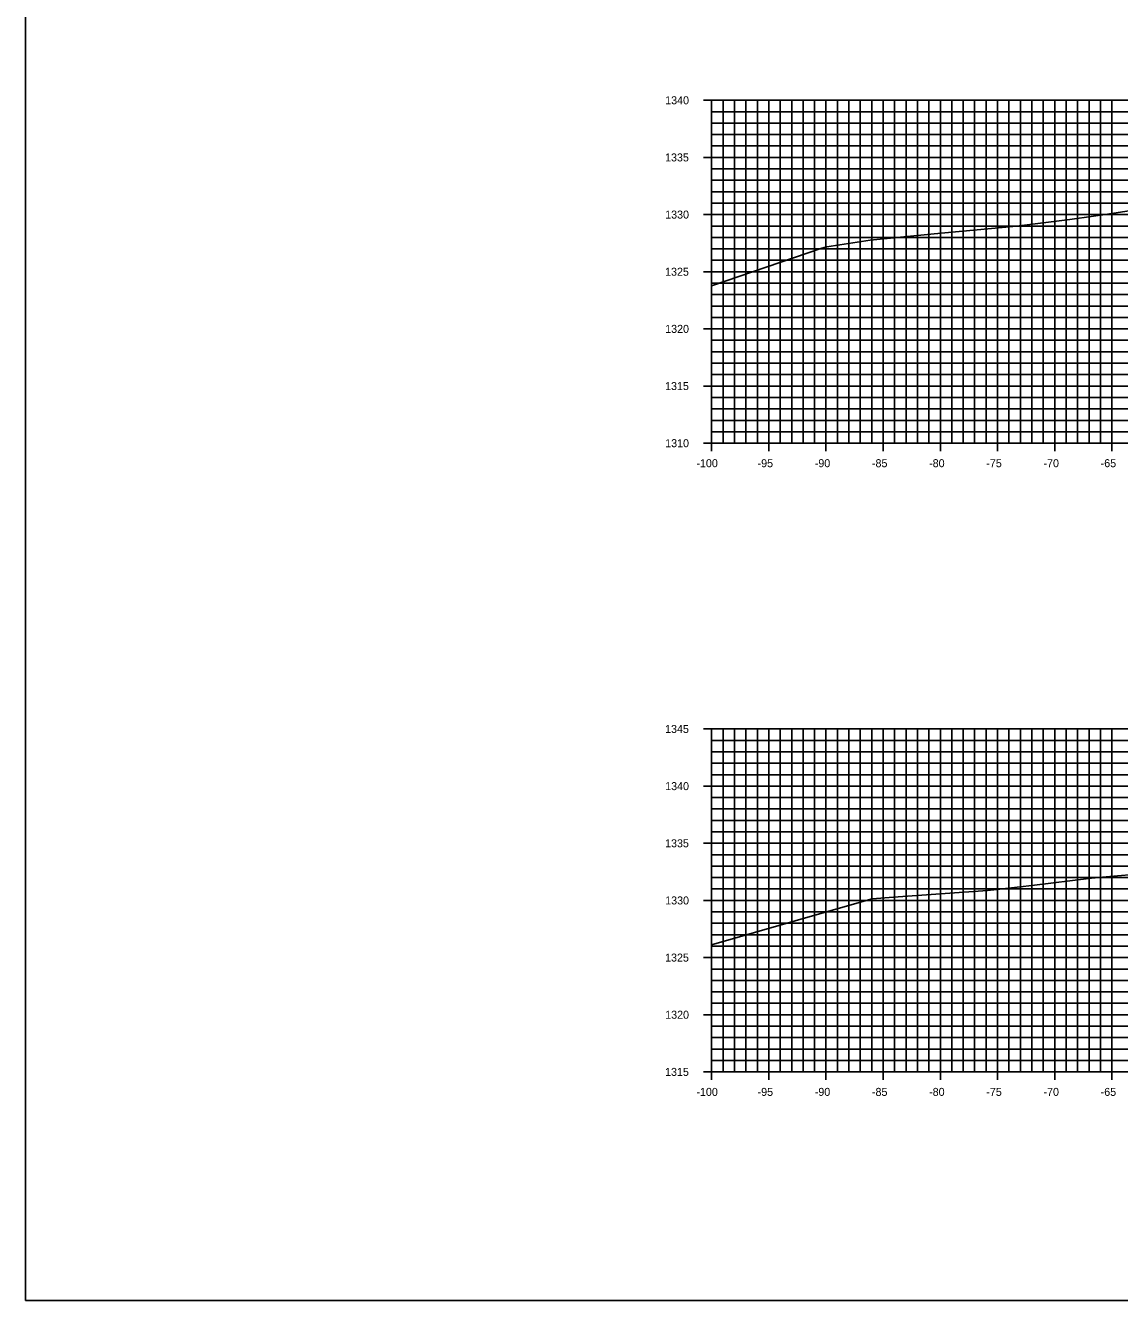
# Model space of a CAD drawing. Extents: x 674939 to 678919, y 750652 to 765176.
# Drawn here: x 678578.5 to 678674.2, y 753222.6 to 753334.1 of the extents above; entities that cross this region are included whole.
import ezdxf

# ---------------------------------------------------------------- set-up
doc = ezdxf.new("R2010")
doc.units = 0
for name, color, linetype in [('R_Axis', 7, 'Continuous'), ('R_Axis Annot', 7, 'Continuous'), ('R_Exist Surface', 7, 'Continuous'), ('R_Grid', 7, 'Continuous'), ('R_No Plot', 7, 'Continuous')]:
    doc.layers.add(name, color=color, linetype=linetype)

msp = doc.modelspace()

# ---------------------------------------------------------------- linework, layer by layer
at = {"layer": 'R_Axis'}
for p, q in [((678637.83, 753327.55), (678639.23, 753327.55)), ((678638.53, 753297.55), (678638.53, 753327.55)), ((678638.53, 753326.55), (678638.88, 753326.55)), ((678638.53, 753325.55), (678638.88, 753325.55)), ((678638.53, 753324.55), (678638.88, 753324.55)), ((678638.53, 753323.55), (678638.88, 753323.55)), ((678637.83, 753322.55), (678639.23, 753322.55)), ((678638.53, 753321.55), (678638.88, 753321.55)), ((678638.53, 753320.55), (678638.88, 753320.55)), ((678638.53, 753319.55), (678638.88, 753319.55)), ((678638.53, 753318.55), (678638.88, 753318.55)), ((678637.83, 753317.55), (678639.23, 753317.55)), ((678638.53, 753316.55), (678638.88, 753316.55)), ((678638.53, 753315.55), (678638.88, 753315.55)), ((678638.53, 753314.55), (678638.88, 753314.55)), ((678638.53, 753313.55), (678638.88, 753313.55)), ((678637.83, 753312.55), (678639.23, 753312.55)), ((678638.53, 753311.55), (678638.88, 753311.55)), ((678638.53, 753310.55), (678638.88, 753310.55)), ((678638.53, 753309.55), (678638.88, 753309.55)), ((678638.53, 753308.55), (678638.88, 753308.55)), ((678637.83, 753307.55), (678639.23, 753307.55)), ((678638.53, 753306.55), (678638.88, 753306.55)), ((678638.53, 753305.55), (678638.88, 753305.55)), ((678638.53, 753304.55), (678638.88, 753304.55)), ((678637.83, 753302.55), (678639.23, 753302.55)), ((678638.53, 753303.55), (678638.88, 753303.55)), ((678638.53, 753301.55), (678638.88, 753301.55)), ((678638.53, 753300.55), (678638.88, 753300.55)), ((678638.53, 753299.55), (678638.88, 753299.55)), ((678638.53, 753298.55), (678638.88, 753298.55)), ((678638.53, 753296.85), (678638.53, 753298.25)), ((678643.53, 753296.85), (678643.53, 753298.25)), ((678648.53, 753296.85), (678648.53, 753298.25)), ((678653.53, 753296.85), (678653.53, 753298.25)), ((678658.53, 753296.85), (678658.53, 753298.25)), ((678663.53, 753296.85), (678663.53, 753298.25)), ((678668.53, 753296.85), (678668.53, 753298.25)), ((678673.53, 753296.85), (678673.53, 753298.25)), ((678637.83, 753297.55), (678639.23, 753297.55)), ((678638.53, 753297.55), (678838.53, 753297.55)), ((678637.83, 753272.55), (678639.23, 753272.55)), ((678638.53, 753242.55), (678638.53, 753272.55)), ((678638.53, 753271.55), (678638.88, 753271.55)), ((678638.53, 753270.55), (678638.88, 753270.55)), ((678638.53, 753269.55), (678638.88, 753269.55)), ((678638.53, 753268.55), (678638.88, 753268.55)), ((678637.83, 753267.55), (678639.23, 753267.55)), ((678638.53, 753266.55), (678638.88, 753266.55)), ((678638.53, 753265.55), (678638.88, 753265.55)), ((678638.53, 753264.55), (678638.88, 753264.55)), ((678638.53, 753263.55), (678638.88, 753263.55)), ((678637.83, 753262.55), (678639.23, 753262.55)), ((678638.53, 753261.55), (678638.88, 753261.55)), ((678638.53, 753260.55), (678638.88, 753260.55)), ((678638.53, 753259.55), (678638.88, 753259.55)), ((678638.53, 753258.55), (678638.88, 753258.55)), ((678637.83, 753257.55), (678639.23, 753257.55)), ((678638.53, 753256.55), (678638.88, 753256.55)), ((678638.53, 753255.55), (678638.88, 753255.55)), ((678638.53, 753254.55), (678638.88, 753254.55)), ((678638.53, 753253.55), (678638.88, 753253.55)), ((678637.83, 753252.55), (678639.23, 753252.55)), ((678638.53, 753251.55), (678638.88, 753251.55)), ((678638.53, 753250.55), (678638.88, 753250.55)), ((678638.53, 753249.55), (678638.88, 753249.55)), ((678638.53, 753248.55), (678638.88, 753248.55)), ((678637.83, 753247.55), (678639.23, 753247.55)), ((678638.53, 753246.55), (678638.88, 753246.55)), ((678638.53, 753245.55), (678638.88, 753245.55)), ((678638.53, 753244.55), (678638.88, 753244.55)), ((678638.53, 753243.55), (678638.88, 753243.55)), ((678637.83, 753242.55), (678639.23, 753242.55)), ((678638.53, 753241.85), (678638.53, 753243.25)), ((678638.53, 753242.55), (678838.53, 753242.55)), ((678643.53, 753241.85), (678643.53, 753243.25)), ((678648.53, 753241.85), (678648.53, 753243.25)), ((678653.53, 753241.85), (678653.53, 753243.25)), ((678658.53, 753241.85), (678658.53, 753243.25)), ((678663.53, 753241.85), (678663.53, 753243.25)), ((678668.53, 753241.85), (678668.53, 753243.25)), ((678673.53, 753241.85), (678673.53, 753243.25))]:
    msp.add_line(p, q, dxfattribs=at)
at = {"layer": 'R_Exist Surface'}
for points in [[(678638.53, 753311.33), (678648.18, 753314.6), (678648.49, 753314.71), (678648.57, 753314.73), (678648.6, 753314.74), (678652.38, 753315.31), (678658, 753315.87), (678665.2, 753316.54), (678669.84, 753317.13), (678671.93, 753317.4), (678673.14, 753317.6), (678675.61, 753317.96)], [(678638.53, 753253.68), (678649.59, 753256.84), (678652.56, 753257.69), (678654.43, 753257.83), (678662.64, 753258.43), (678663.48, 753258.5), (678666.54, 753258.87), (678671.76, 753259.5), (678673.36, 753259.64), (678676.06, 753259.87)]]:
    msp.add_lwpolyline(points, dxfattribs=at)
at = {"layer": 'R_Grid'}
for p, q in [((678638.53, 753327.55), (678838.53, 753327.55)), ((678638.53, 753297.55), (678638.53, 753327.55)), ((678639.53, 753297.55), (678639.53, 753327.55)), ((678640.53, 753297.55), (678640.53, 753327.55)), ((678641.53, 753297.55), (678641.53, 753327.55)), ((678642.53, 753297.55), (678642.53, 753327.55)), ((678643.53, 753297.55), (678643.53, 753327.55)), ((678644.53, 753297.55), (678644.53, 753327.55)), ((678645.53, 753297.55), (678645.53, 753327.55)), ((678646.53, 753297.55), (678646.53, 753327.55)), ((678647.53, 753297.55), (678647.53, 753327.55)), ((678648.53, 753297.55), (678648.53, 753327.55)), ((678649.53, 753297.55), (678649.53, 753327.55)), ((678650.53, 753297.55), (678650.53, 753327.55)), ((678651.53, 753297.55), (678651.53, 753327.55)), ((678652.53, 753297.55), (678652.53, 753327.55)), ((678653.53, 753297.55), (678653.53, 753327.55)), ((678654.53, 753297.55), (678654.53, 753327.55)), ((678655.53, 753297.55), (678655.53, 753327.55)), ((678656.53, 753297.55), (678656.53, 753327.55)), ((678657.53, 753297.55), (678657.53, 753327.55)), ((678658.53, 753297.55), (678658.53, 753327.55)), ((678659.53, 753297.55), (678659.53, 753327.55)), ((678660.53, 753297.55), (678660.53, 753327.55)), ((678661.53, 753297.55), (678661.53, 753327.55)), ((678662.53, 753297.55), (678662.53, 753327.55)), ((678663.53, 753297.55), (678663.53, 753327.55)), ((678664.53, 753297.55), (678664.53, 753327.55)), ((678665.53, 753297.55), (678665.53, 753327.55)), ((678666.53, 753297.55), (678666.53, 753327.55)), ((678667.53, 753297.55), (678667.53, 753327.55)), ((678668.53, 753297.55), (678668.53, 753327.55)), ((678669.53, 753297.55), (678669.53, 753327.55)), ((678670.53, 753297.55), (678670.53, 753327.55)), ((678671.53, 753297.55), (678671.53, 753327.55)), ((678672.53, 753297.55), (678672.53, 753327.55)), ((678673.53, 753297.55), (678673.53, 753327.55)), ((678638.53, 753326.55), (678838.53, 753326.55)), ((678638.53, 753325.55), (678838.53, 753325.55)), ((678638.53, 753324.55), (678838.53, 753324.55)), ((678638.53, 753323.55), (678838.53, 753323.55)), ((678638.53, 753322.55), (678838.53, 753322.55)), ((678638.53, 753321.55), (678838.53, 753321.55)), ((678638.53, 753320.55), (678838.53, 753320.55)), ((678638.53, 753319.55), (678838.53, 753319.55)), ((678638.53, 753318.55), (678838.53, 753318.55)), ((678638.53, 753317.55), (678838.53, 753317.55)), ((678638.53, 753316.55), (678838.53, 753316.55)), ((678638.53, 753315.55), (678838.53, 753315.55)), ((678638.53, 753314.55), (678838.53, 753314.55)), ((678638.53, 753313.55), (678838.53, 753313.55)), ((678638.53, 753312.55), (678838.53, 753312.55)), ((678638.53, 753311.55), (678838.53, 753311.55)), ((678638.53, 753310.55), (678838.53, 753310.55)), ((678638.53, 753309.55), (678838.53, 753309.55)), ((678638.53, 753308.55), (678838.53, 753308.55)), ((678638.53, 753307.55), (678838.53, 753307.55)), ((678638.53, 753306.55), (678838.53, 753306.55)), ((678638.53, 753305.55), (678838.53, 753305.55)), ((678638.53, 753304.55), (678838.53, 753304.55)), ((678638.53, 753303.55), (678838.53, 753303.55)), ((678638.53, 753302.55), (678838.53, 753302.55)), ((678638.53, 753301.55), (678838.53, 753301.55)), ((678638.53, 753300.55), (678838.53, 753300.55)), ((678638.53, 753299.55), (678838.53, 753299.55)), ((678638.53, 753298.55), (678838.53, 753298.55)), ((678638.53, 753297.55), (678838.53, 753297.55)), ((678638.53, 753272.55), (678838.53, 753272.55)), ((678638.53, 753242.55), (678638.53, 753272.55)), ((678639.53, 753242.55), (678639.53, 753272.55)), ((678640.53, 753242.55), (678640.53, 753272.55)), ((678641.53, 753242.55), (678641.53, 753272.55)), ((678642.53, 753242.55), (678642.53, 753272.55)), ((678643.53, 753242.55), (678643.53, 753272.55)), ((678644.53, 753242.55), (678644.53, 753272.55)), ((678645.53, 753242.55), (678645.53, 753272.55)), ((678646.53, 753242.55), (678646.53, 753272.55)), ((678647.53, 753242.55), (678647.53, 753272.55)), ((678648.53, 753242.55), (678648.53, 753272.55)), ((678649.53, 753242.55), (678649.53, 753272.55)), ((678650.53, 753242.55), (678650.53, 753272.55)), ((678651.53, 753242.55), (678651.53, 753272.55)), ((678652.53, 753242.55), (678652.53, 753272.55)), ((678653.53, 753242.55), (678653.53, 753272.55)), ((678654.53, 753242.55), (678654.53, 753272.55)), ((678655.53, 753242.55), (678655.53, 753272.55)), ((678656.53, 753242.55), (678656.53, 753272.55)), ((678657.53, 753242.55), (678657.53, 753272.55)), ((678658.53, 753242.55), (678658.53, 753272.55)), ((678659.53, 753242.55), (678659.53, 753272.55)), ((678660.53, 753242.55), (678660.53, 753272.55)), ((678661.53, 753242.55), (678661.53, 753272.55)), ((678662.53, 753242.55), (678662.53, 753272.55)), ((678663.53, 753242.55), (678663.53, 753272.55)), ((678664.53, 753242.55), (678664.53, 753272.55)), ((678665.53, 753242.55), (678665.53, 753272.55)), ((678666.53, 753242.55), (678666.53, 753272.55)), ((678667.53, 753242.55), (678667.53, 753272.55)), ((678668.53, 753242.55), (678668.53, 753272.55)), ((678669.53, 753242.55), (678669.53, 753272.55)), ((678670.53, 753242.55), (678670.53, 753272.55)), ((678671.53, 753242.55), (678671.53, 753272.55)), ((678672.53, 753242.55), (678672.53, 753272.55)), ((678673.53, 753242.55), (678673.53, 753272.55)), ((678638.53, 753271.55), (678838.53, 753271.55)), ((678638.53, 753270.55), (678838.53, 753270.55)), ((678638.53, 753269.55), (678838.53, 753269.55)), ((678638.53, 753268.55), (678838.53, 753268.55)), ((678638.53, 753267.55), (678838.53, 753267.55)), ((678638.53, 753266.55), (678838.53, 753266.55)), ((678638.53, 753265.55), (678838.53, 753265.55)), ((678638.53, 753264.55), (678838.53, 753264.55)), ((678638.53, 753263.55), (678838.53, 753263.55)), ((678638.53, 753262.55), (678838.53, 753262.55)), ((678638.53, 753261.55), (678838.53, 753261.55)), ((678638.53, 753260.55), (678838.53, 753260.55)), ((678638.53, 753259.55), (678838.53, 753259.55)), ((678638.53, 753258.55), (678838.53, 753258.55)), ((678638.53, 753257.55), (678838.53, 753257.55)), ((678638.53, 753256.55), (678838.53, 753256.55)), ((678638.53, 753255.55), (678838.53, 753255.55)), ((678638.53, 753254.55), (678838.53, 753254.55)), ((678638.53, 753253.55), (678838.53, 753253.55)), ((678638.53, 753252.55), (678838.53, 753252.55)), ((678638.53, 753251.55), (678838.53, 753251.55)), ((678638.53, 753250.55), (678838.53, 753250.55)), ((678638.53, 753249.55), (678838.53, 753249.55)), ((678638.53, 753248.55), (678838.53, 753248.55)), ((678638.53, 753247.55), (678838.53, 753247.55)), ((678638.53, 753246.55), (678838.53, 753246.55)), ((678638.53, 753245.55), (678838.53, 753245.55)), ((678638.53, 753244.55), (678838.53, 753244.55)), ((678638.53, 753243.55), (678838.53, 753243.55)), ((678638.53, 753242.55), (678838.53, 753242.55))]:
    msp.add_line(p, q, dxfattribs=at)
at = {"layer": 'R_No Plot'}
msp.add_lwpolyline([(678578.53, 753222.55), (678918.53, 753222.55), (678918.53, 753442.55), (678578.53, 753442.55)], close=True, dxfattribs=at)

# ---------------------------------------------------------------- texts
at = {"layer": 'R_Axis Annot'}
for s, p in [('1340', (678634.47, 753327.2)), ('1335', (678634.46, 753322.2)), ('1330', (678634.47, 753317.2)), ('1325', (678634.46, 753312.2)), ('1320', (678634.47, 753307.2)), ('1315', (678634.46, 753302.2)), ('1310', (678634.47, 753297.2)), ('-100', (678637.2, 753295.45)), ('-95', (678642.55, 753295.45)), ('-90', (678647.55, 753295.45)), ('-85', (678652.55, 753295.45)), ('-80', (678657.55, 753295.45)), ('-75', (678662.55, 753295.45)), ('-70', (678667.55, 753295.45)), ('-65', (678672.55, 753295.45)), ('1345', (678634.46, 753272.2)), ('1340', (678634.47, 753267.2)), ('1335', (678634.46, 753262.2)), ('1330', (678634.47, 753257.2)), ('1325', (678634.46, 753252.2)), ('1320', (678634.47, 753247.2)), ('1315', (678634.46, 753242.2)), ('-100', (678637.2, 753240.45)), ('-95', (678642.55, 753240.45)), ('-90', (678647.55, 753240.45)), ('-85', (678652.55, 753240.45)), ('-80', (678657.55, 753240.45)), ('-75', (678662.55, 753240.45)), ('-70', (678667.55, 753240.45)), ('-65', (678672.55, 753240.45))]:
    msp.add_text(s, height=0.7, dxfattribs=at).set_placement(p)

doc.saveas('drawing.dxf')
